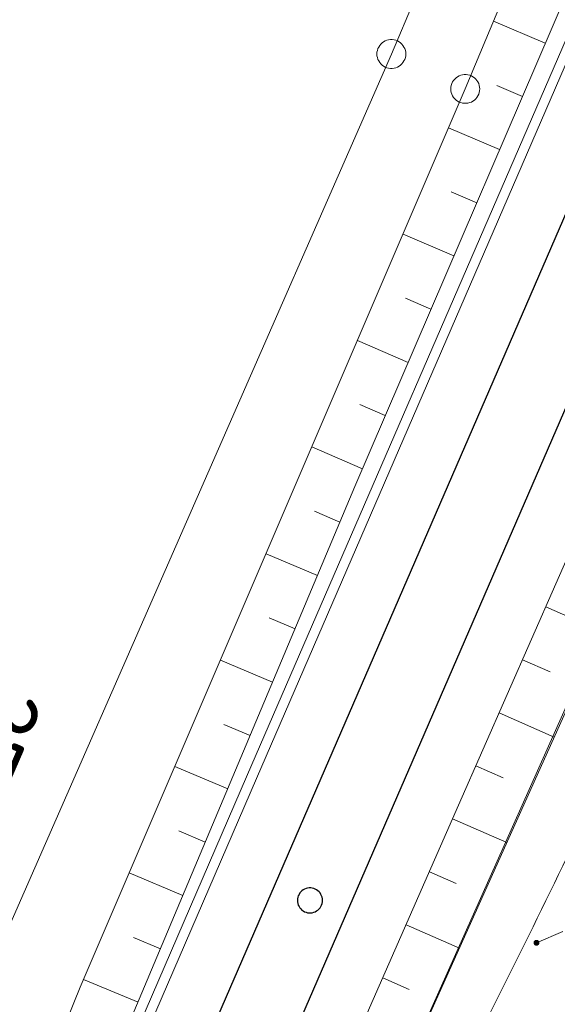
# Model space of a CAD drawing. Header units: metres. Extents: x 3425540 to 3446143, y 5432760 to 5444637.
# Tile 440 of 656: x 3436744 to 3436772, y 5443334 to 5443385. Entities that reach past the tile are written whole.
import ezdxf
from ezdxf.enums import TextEntityAlignment as Align

# ---------------------------------------------------------------- set-up
doc = ezdxf.new("R2010")
doc.units = ezdxf.units.M
for name, color, linetype, lineweight in [('B_Bestand', 9, 'Continuous', 18), ('B_Böschung', 9, 'Continuous', 18), ('B_Flurgrenzen', 9, 'Continuous', 18), ('B_Gleisachse', 9, 'Continuous', 25), ('B_Kilometrierung', 9, 'Continuous', 25), ('Bestand Kabeltröge', 9, 'Continuous', 18)]:
    doc.layers.add(name, color=color, linetype=linetype, lineweight=lineweight)
doc.styles.get("Standard").update_dxf_attribs({"font": 'isocpeur.ttf'})

msp = doc.modelspace()

# ---------------------------------------------------------------- linework, layer by layer
at = {"layer": 'B_Bestand'}
msp.add_open_spline([(3436785.637, 5443371.007), (3436781.716, 5443362.273), (3436777.796, 5443353.539), (3436773.875, 5443344.805), (3436771.678, 5443339.911), (3436769.14, 5443335.177), (3436766.843, 5443330.328), (3436763.016, 5443322.252), (3436759.121, 5443314.205), (3436755.547, 5443306.014), (3436754.904, 5443304.541), (3436754.261, 5443303.067), (3436753.618, 5443301.593)], degree=3, knots=[0, 0, 0, 0, 0.375688, 0.375688, 0.375688, 0.586214, 0.586214, 0.586214, 0.936905, 0.936905, 0.936905, 1, 1, 1, 1], dxfattribs=at)
at = {"layer": 'B_Böschung'}
for p, q in [((3436771.476, 5443384.24), (3436768.801, 5443385.39)), ((3436770.291, 5443381.484), (3436768.967, 5443382.053)), ((3436769.107, 5443378.728), (3436766.466, 5443379.863)), ((3436767.922, 5443375.972), (3436766.603, 5443376.539)), ((3436766.737, 5443373.216), (3436764.102, 5443374.348)), ((3436765.553, 5443370.459), (3436764.236, 5443371.024)), ((3436764.368, 5443367.702), (3436761.737, 5443368.833)), ((3436763.184, 5443364.946), (3436761.869, 5443365.511)), ((3436761.999, 5443362.19), (3436759.372, 5443363.319)), ((3436760.829, 5443359.427), (3436759.505, 5443359.985)), ((3436759.665, 5443356.662), (3436756.999, 5443357.784)), ((3436771.506, 5443355.032), (3436774.376, 5443353.771)), ((3436758.502, 5443353.897), (3436757.159, 5443354.462)), ((3436757.339, 5443351.132), (3436754.634, 5443352.269)), ((3436770.299, 5443352.286), (3436771.732, 5443351.656)), ((3436769.091, 5443349.54), (3436771.946, 5443348.285)), ((3436756.175, 5443348.366), (3436754.814, 5443348.939)), ((3436755.012, 5443345.601), (3436752.27, 5443346.755)), ((3436767.884, 5443346.793), (3436769.3, 5443346.171)), ((3436766.677, 5443344.047), (3436769.484, 5443342.812)), ((3436753.849, 5443342.836), (3436752.468, 5443343.417)), ((3436752.685, 5443340.071), (3436749.905, 5443341.24)), ((3436765.468, 5443341.301), (3436766.861, 5443340.688)), ((3436764.26, 5443338.555), (3436767.023, 5443337.339)), ((3436751.522, 5443337.305), (3436750.122, 5443337.894)), ((3436750.359, 5443334.54), (3436747.54, 5443335.726)), ((3436763.052, 5443335.809), (3436764.423, 5443335.206))]:
    msp.add_line(p, q, dxfattribs=at)
for points in [[(3436945.97, 5443756.784), (3436940.927, 5443744.952), (3436928.663, 5443716.355), (3436917.264, 5443689.609), (3436905.08, 5443661.248), (3436890.331, 5443627.313), (3436882.399, 5443609.076), (3436877.279, 5443597.589), (3436865.618, 5443570.921), (3436851.511, 5443538.607), (3436846.246, 5443526.542), (3436844.74, 5443523.002), (3436829.282, 5443487.109), (3436809.005, 5443440.008), (3436799.937, 5443419.58), (3436785.907, 5443387.796), (3436766.988, 5443344.755), (3436754.197, 5443315.679), (3436751.679, 5443309.895), (3436750.888, 5443309.067), (3436750.422, 5443309.114)], [(3436949.599, 5443755.213), (3436943.844, 5443739.775), (3436928.935, 5443705.578), (3436904.105, 5443648.88), (3436886.328, 5443608.486), (3436883.842, 5443603.534), (3436880.591, 5443595.52), (3436863.263, 5443557.28), (3436848.377, 5443521.878), (3436825.857, 5443468.664), (3436811.317, 5443436.606), (3436807.27, 5443427.302), (3436803.61, 5443420.851), (3436801.112, 5443415.272), (3436789.91, 5443388.974), (3436772.441, 5443349.386), (3436753.755, 5443307.835), (3436752.651, 5443307.312), (3436752.334, 5443307.398)], [(3436794.395, 5443440.027), (3436792.962, 5443439.685), (3436791.734, 5443438.73), (3436790.848, 5443437.229), (3436788.869, 5443432.794), (3436778.714, 5443409.067), (3436767.329, 5443381.875), (3436747.363, 5443335.312), (3436739.731, 5443316.5), (3436739.328, 5443315.345), (3436739.306, 5443314.29), (3436739.553, 5443313.257)], [(3436795.353, 5443439.284), (3436787.509, 5443421.406), (3436774.962, 5443392.352), (3436761.606, 5443361.275), (3436748.453, 5443330.01), (3436744.088, 5443319.843), (3436742.724, 5443316.499), (3436742.246, 5443314.52), (3436742.246, 5443312.678)]]:
    msp.add_lwpolyline(points, dxfattribs=at)
at = {"layer": 'B_Flurgrenzen'}
for p, q in [((3436811.316, 5443436.606), (3436709.999, 5443209.85)), ((3436763.497, 5443383.685), (3436771.139, 5443401.717)), ((3436743.355, 5443337.728), (3436763.497, 5443383.685)), ((3436771.022, 5443337.621), (3436772.388, 5443338.212))]:
    msp.add_line(p, q, dxfattribs=at)
for points in [[(3436764.247, 5443383.685), (3436764.241, 5443383.779), (3436764.223, 5443383.868), (3436764.194, 5443383.963), (3436764.153, 5443384.045), (3436764.099, 5443384.122), (3436764.04, 5443384.199), (3436763.975, 5443384.264), (3436763.899, 5443384.317), (3436763.816, 5443384.364), (3436763.727, 5443384.394), (3436763.639, 5443384.417), (3436763.544, 5443384.429), (3436763.45, 5443384.429), (3436763.355, 5443384.417), (3436763.267, 5443384.394), (3436763.178, 5443384.364), (3436763.095, 5443384.317), (3436763.019, 5443384.264), (3436762.954, 5443384.199), (3436762.895, 5443384.122), (3436762.841, 5443384.045), (3436762.8, 5443383.963), (3436762.771, 5443383.868), (3436762.753, 5443383.779), (3436762.747, 5443383.685), (3436762.753, 5443383.591), (3436762.771, 5443383.502), (3436762.8, 5443383.407), (3436762.841, 5443383.325), (3436762.895, 5443383.248), (3436762.954, 5443383.171), (3436763.019, 5443383.106), (3436763.095, 5443383.053), (3436763.178, 5443383.006), (3436763.267, 5443382.976), (3436763.355, 5443382.953), (3436763.45, 5443382.941), (3436763.544, 5443382.941), (3436763.639, 5443382.953), (3436763.727, 5443382.976), (3436763.816, 5443383.006), (3436763.899, 5443383.053), (3436763.975, 5443383.106), (3436764.04, 5443383.171), (3436764.099, 5443383.248), (3436764.153, 5443383.325), (3436764.194, 5443383.407), (3436764.223, 5443383.502), (3436764.241, 5443383.591), (3436764.247, 5443383.685)], [(3436768.079, 5443381.875), (3436768.073, 5443381.969), (3436768.055, 5443382.058), (3436768.026, 5443382.153), (3436767.985, 5443382.235), (3436767.931, 5443382.312), (3436767.872, 5443382.389), (3436767.807, 5443382.454), (3436767.731, 5443382.507), (3436767.648, 5443382.554), (3436767.559, 5443382.584), (3436767.471, 5443382.607), (3436767.376, 5443382.619), (3436767.282, 5443382.619), (3436767.187, 5443382.607), (3436767.099, 5443382.584), (3436767.01, 5443382.554), (3436766.927, 5443382.507), (3436766.851, 5443382.454), (3436766.786, 5443382.389), (3436766.727, 5443382.312), (3436766.673, 5443382.235), (3436766.632, 5443382.153), (3436766.603, 5443382.058), (3436766.585, 5443381.969), (3436766.579, 5443381.875), (3436766.585, 5443381.781), (3436766.603, 5443381.692), (3436766.632, 5443381.597), (3436766.673, 5443381.515), (3436766.727, 5443381.438), (3436766.786, 5443381.361), (3436766.851, 5443381.296), (3436766.927, 5443381.243), (3436767.01, 5443381.196), (3436767.099, 5443381.166), (3436767.187, 5443381.143), (3436767.282, 5443381.131), (3436767.376, 5443381.131), (3436767.471, 5443381.143), (3436767.559, 5443381.166), (3436767.648, 5443381.196), (3436767.731, 5443381.243), (3436767.807, 5443381.296), (3436767.872, 5443381.361), (3436767.931, 5443381.438), (3436767.985, 5443381.515), (3436768.026, 5443381.597), (3436768.055, 5443381.692), (3436768.073, 5443381.781), (3436768.079, 5443381.875)], [(3436771.147, 5443337.621), (3436771.146, 5443337.637), (3436771.143, 5443337.652), (3436771.138, 5443337.667), (3436771.131, 5443337.681), (3436771.123, 5443337.695), (3436771.114, 5443337.707), (3436771.102, 5443337.717), (3436771.089, 5443337.726), (3436771.075, 5443337.734), (3436771.06, 5443337.74), (3436771.046, 5443337.744), (3436771.03, 5443337.746), (3436771.014, 5443337.746), (3436770.998, 5443337.744), (3436770.984, 5443337.74), (3436770.969, 5443337.734), (3436770.955, 5443337.726), (3436770.942, 5443337.717), (3436770.93, 5443337.707), (3436770.921, 5443337.695), (3436770.913, 5443337.681), (3436770.906, 5443337.667), (3436770.901, 5443337.652), (3436770.898, 5443337.637), (3436770.897, 5443337.621), (3436770.898, 5443337.605), (3436770.901, 5443337.59), (3436770.906, 5443337.575), (3436770.913, 5443337.561), (3436770.921, 5443337.547), (3436770.93, 5443337.535), (3436770.942, 5443337.525), (3436770.955, 5443337.516), (3436770.969, 5443337.508), (3436770.984, 5443337.502), (3436770.998, 5443337.498), (3436771.014, 5443337.496), (3436771.03, 5443337.496), (3436771.046, 5443337.498), (3436771.06, 5443337.502), (3436771.075, 5443337.508), (3436771.089, 5443337.516), (3436771.102, 5443337.525), (3436771.114, 5443337.535), (3436771.123, 5443337.547), (3436771.131, 5443337.561), (3436771.138, 5443337.575), (3436771.143, 5443337.59), (3436771.146, 5443337.605), (3436771.147, 5443337.621)], [(3436771.122, 5443337.621), (3436771.121, 5443337.635), (3436771.118, 5443337.649), (3436771.114, 5443337.661), (3436771.108, 5443337.674), (3436771.099, 5443337.686), (3436771.089, 5443337.696), (3436771.078, 5443337.705), (3436771.066, 5443337.712), (3436771.053, 5443337.716), (3436771.04, 5443337.719), (3436771.026, 5443337.721), (3436771.011, 5443337.72), (3436770.997, 5443337.718), (3436770.985, 5443337.715), (3436770.972, 5443337.708), (3436770.96, 5443337.7), (3436770.95, 5443337.691), (3436770.94, 5443337.68), (3436770.933, 5443337.668), (3436770.928, 5443337.655), (3436770.924, 5443337.642), (3436770.922, 5443337.628), (3436770.922, 5443337.614), (3436770.924, 5443337.6), (3436770.928, 5443337.587), (3436770.933, 5443337.574), (3436770.94, 5443337.562), (3436770.95, 5443337.551), (3436770.96, 5443337.542), (3436770.972, 5443337.534), (3436770.985, 5443337.527), (3436770.997, 5443337.524), (3436771.011, 5443337.522), (3436771.026, 5443337.521), (3436771.04, 5443337.523), (3436771.053, 5443337.526), (3436771.066, 5443337.53), (3436771.078, 5443337.537), (3436771.089, 5443337.546), (3436771.099, 5443337.556), (3436771.108, 5443337.568), (3436771.114, 5443337.581), (3436771.118, 5443337.593), (3436771.121, 5443337.607), (3436771.122, 5443337.621)], [(3436771.098, 5443337.621), (3436771.097, 5443337.633), (3436771.094, 5443337.645), (3436771.089, 5443337.656), (3436771.083, 5443337.666), (3436771.074, 5443337.676), (3436771.065, 5443337.683), (3436771.054, 5443337.69), (3436771.043, 5443337.694), (3436771.031, 5443337.696), (3436771.019, 5443337.697), (3436771.007, 5443337.695), (3436770.995, 5443337.692), (3436770.985, 5443337.687), (3436770.974, 5443337.68), (3436770.965, 5443337.671), (3436770.958, 5443337.661), (3436770.952, 5443337.651), (3436770.948, 5443337.639), (3436770.946, 5443337.627), (3436770.946, 5443337.615), (3436770.948, 5443337.603), (3436770.952, 5443337.591), (3436770.958, 5443337.581), (3436770.965, 5443337.571), (3436770.974, 5443337.562), (3436770.984, 5443337.555), (3436770.995, 5443337.55), (3436771.007, 5443337.547), (3436771.019, 5443337.545), (3436771.031, 5443337.546), (3436771.043, 5443337.548), (3436771.054, 5443337.552), (3436771.065, 5443337.559), (3436771.074, 5443337.566), (3436771.083, 5443337.576), (3436771.089, 5443337.586), (3436771.094, 5443337.597), (3436771.097, 5443337.609), (3436771.098, 5443337.621)], [(3436771.073, 5443337.621), (3436771.072, 5443337.631), (3436771.069, 5443337.641), (3436771.064, 5443337.65), (3436771.058, 5443337.657), (3436771.051, 5443337.663), (3436771.042, 5443337.668), (3436771.032, 5443337.671), (3436771.022, 5443337.672), (3436771.012, 5443337.671), (3436771.002, 5443337.668), (3436770.993, 5443337.663), (3436770.986, 5443337.657), (3436770.98, 5443337.65), (3436770.975, 5443337.641), (3436770.972, 5443337.631), (3436770.971, 5443337.621), (3436770.972, 5443337.611), (3436770.975, 5443337.601), (3436770.98, 5443337.592), (3436770.986, 5443337.585), (3436770.993, 5443337.579), (3436771.002, 5443337.574), (3436771.012, 5443337.571), (3436771.022, 5443337.57), (3436771.032, 5443337.571), (3436771.042, 5443337.574), (3436771.051, 5443337.579), (3436771.058, 5443337.585), (3436771.064, 5443337.592), (3436771.069, 5443337.601), (3436771.072, 5443337.611), (3436771.073, 5443337.621)], [(3436771.049, 5443337.621), (3436771.048, 5443337.628), (3436771.045, 5443337.635), (3436771.04, 5443337.641), (3436771.034, 5443337.645), (3436771.027, 5443337.647), (3436771.02, 5443337.648), (3436771.013, 5443337.646), (3436771.006, 5443337.643), (3436771.001, 5443337.638), (3436770.997, 5443337.632), (3436770.995, 5443337.625), (3436770.995, 5443337.617), (3436770.997, 5443337.61), (3436771.001, 5443337.604), (3436771.006, 5443337.599), (3436771.013, 5443337.596), (3436771.02, 5443337.594), (3436771.027, 5443337.595), (3436771.034, 5443337.597), (3436771.04, 5443337.601), (3436771.045, 5443337.607), (3436771.048, 5443337.614), (3436771.049, 5443337.621)]]:
    msp.add_lwpolyline(points, dxfattribs=at)
at = {"layer": 'B_Gleisachse'}
for p, q in [((3436939.527, 5443760.465), (3436690.224, 5443185.626)), ((3436943.198, 5443758.877), (3436693.879, 5443184.001))]:
    msp.add_line(p, q, dxfattribs=at)
at = {"layer": 'B_Kilometrierung'}
msp.add_lwpolyline([(3436759.926, 5443339.818), (3436759.921, 5443339.9), (3436759.906, 5443339.982), (3436759.88, 5443340.059), (3436759.844, 5443340.13), (3436759.803, 5443340.202), (3436759.752, 5443340.263), (3436759.691, 5443340.32), (3436759.624, 5443340.366), (3436759.552, 5443340.407), (3436759.476, 5443340.437), (3436759.399, 5443340.458), (3436759.317, 5443340.468), (3436759.235, 5443340.468), (3436759.153, 5443340.458), (3436759.076, 5443340.437), (3436759, 5443340.407), (3436758.928, 5443340.366), (3436758.861, 5443340.32), (3436758.8, 5443340.263), (3436758.749, 5443340.202), (3436758.708, 5443340.13), (3436758.672, 5443340.059), (3436758.646, 5443339.982), (3436758.631, 5443339.9), (3436758.626, 5443339.818), (3436758.631, 5443339.736), (3436758.646, 5443339.654), (3436758.672, 5443339.577), (3436758.708, 5443339.506), (3436758.749, 5443339.434), (3436758.8, 5443339.373), (3436758.861, 5443339.316), (3436758.928, 5443339.27), (3436759, 5443339.229), (3436759.076, 5443339.199), (3436759.153, 5443339.178), (3436759.235, 5443339.168), (3436759.317, 5443339.168), (3436759.399, 5443339.178), (3436759.476, 5443339.199), (3436759.552, 5443339.229), (3436759.624, 5443339.27), (3436759.691, 5443339.316), (3436759.752, 5443339.373), (3436759.803, 5443339.434), (3436759.844, 5443339.506), (3436759.88, 5443339.577), (3436759.906, 5443339.654), (3436759.921, 5443339.736), (3436759.926, 5443339.818)], dxfattribs=at)
at = {"layer": 'Bestand Kabeltröge'}
for p, q in [((3436794.237, 5443434.516), (3436756.045, 5443346.339)), ((3436794.695, 5443434.318), (3436756.503, 5443346.141)), ((3436756.045, 5443346.339), (3436744.34, 5443319.3)), ((3436756.503, 5443346.141), (3436744.798, 5443319.102))]:
    msp.add_line(p, q, dxfattribs=at)

# ---------------------------------------------------------------- texts
at = {"layer": 'B_Kilometrierung'}
msp.add_text('27.8', height=3.499, rotation=246.5535, dxfattribs=at).set_placement((3436742.257, 5443346.949), align=Align.MIDDLE)

doc.saveas('drawing.dxf')
